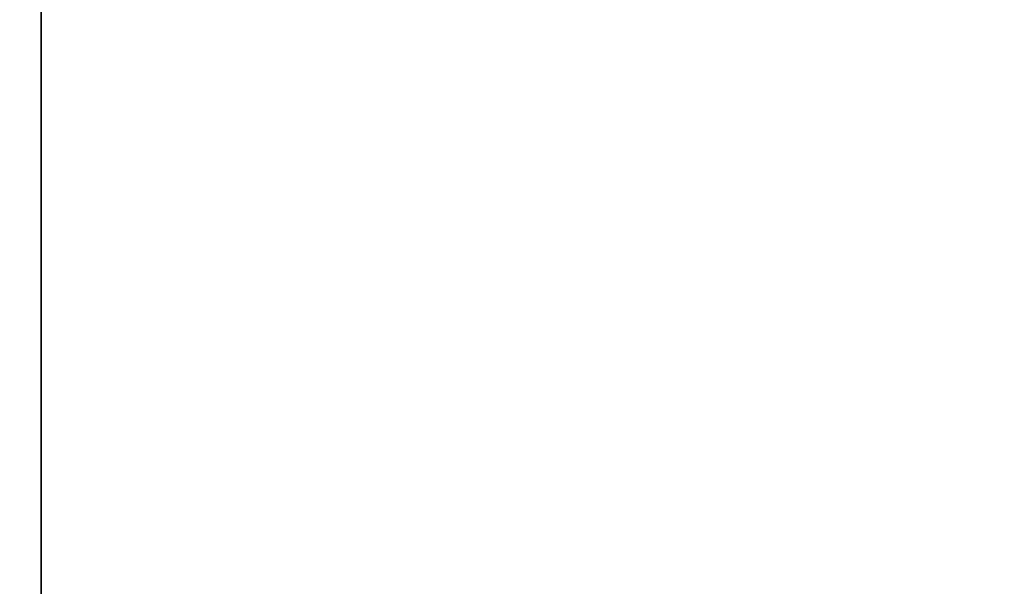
# Model space of a CAD drawing. Extents: x 0 to 80, y 0 to 80.
# Tile 320 of 656: x 8.80605 to 8.81956, y 35.40674 to 35.41451. Entities that reach past the tile are written whole.
import ezdxf

# ---------------------------------------------------------------- set-up
doc = ezdxf.new("R2010")
doc.units = 0
doc.header["$LTSCALE"] = 25.4
doc.layers.get('0').update_dxf_attribs({"color": 13, "linetype": 'CONTINUOUS'})

# ---------------------------------------------------------------- blocks, each defined once
blk = doc.blocks.new('ORBIT-I-KINKIET-20-7806-78')
at = {"color": 7}
blk.add_line((25.202963, 35.76836, 344.543243), (25.202963, 35.64608, 344.543243), dxfattribs=at)
blk.add_line((25.202963, 35.76836, 344.543243), (25.202963, 35.64608, 344.543243), dxfattribs=at)
mesh = blk.add_polyface(dxfattribs=at)
corners = [(25.482746, 35.64608, 303.722137), (24.774519, 35.76836, 304.122559), (25.482746, 35.76836, 303.722137)]
mesh.append_faces([[corners[k] for k in face] for face in [(0, 1, 2)]], dxfattribs={"color": 7})
mesh = blk.add_polyface(dxfattribs=at)
corners = [(25.482746, 35.64608, 303.722137), (24.774519, 35.64608, 304.122559), (24.774519, 35.76836, 304.122559)]
mesh.append_faces([[corners[k] for k in face] for face in [(0, 1, 2)]], dxfattribs={"color": 7})
mesh = blk.add_polyface(dxfattribs=at)
corners = [(25.119671, 35.76836, 343.688782), (25.119671, 35.64608, 343.688782), (25.202963, 35.76836, 344.543243)]
mesh.append_faces([[corners[k] for k in face] for face in [(0, 1, 2)]], dxfattribs={"color": 7})
mesh = blk.add_polyface(dxfattribs=at)
corners = [(25.202963, 35.76836, 344.543243), (25.119671, 35.64608, 343.688782), (25.202963, 35.64608, 344.543243)]
mesh.append_faces([[corners[k] for k in face] for face in [(0, 1, 2)]], dxfattribs={"color": 7})
mesh = blk.add_polyface(dxfattribs=at)
corners = [(25.935089, 35.76836, 344.928497), (25.202963, 35.64608, 344.543243), (25.935089, 35.64608, 344.928497)]
mesh.append_faces([[corners[k] for k in face] for face in [(0, 1, 2)]], dxfattribs={"color": 7})
mesh = blk.add_polyface(dxfattribs=at)
corners = [(25.935089, 35.76836, 344.928497), (25.202963, 35.76836, 344.543243), (25.202963, 35.64608, 344.543243)]
mesh.append_faces([[corners[k] for k in face] for face in [(0, 1, 2)]], dxfattribs={"color": 7})

msp = doc.modelspace()

# ---------------------------------------------------------------- block references
at = {"color": 0}
msp.add_blockref('ORBIT-I-KINKIET-20-7806-78', (-16.396614, -0.346078, -57.5), dxfattribs=at)

doc.saveas('drawing.dxf')
